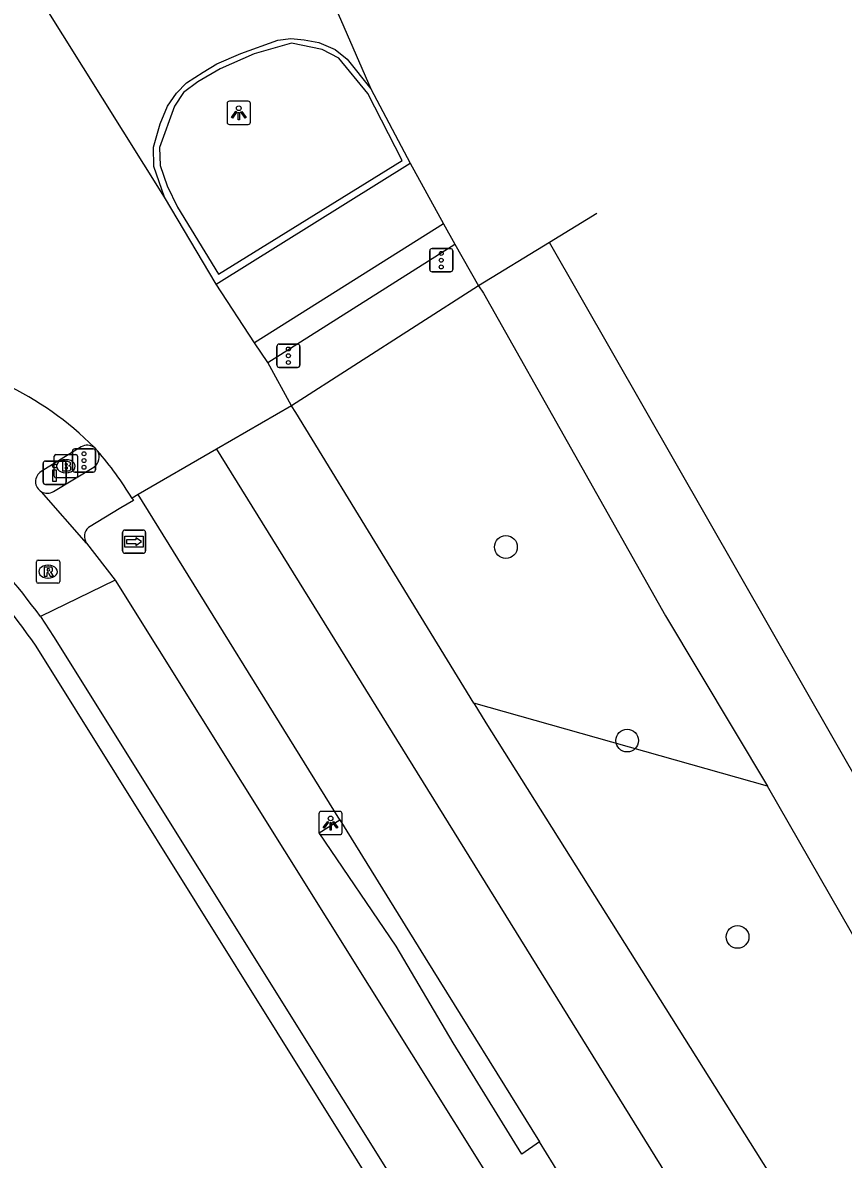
# Model space of a CAD drawing. Extents: x 156651 to 158072, y 387631 to 388990.
# Drawn here: x 157980.35 to 158015.6, y 388532.52 to 388581.35 of the extents above; entities that cross this region are included whole.
import ezdxf

# ---------------------------------------------------------------- set-up
doc = ezdxf.new("R2010")
doc.units = 0
for name, color, linetype in [('IMGEO_Berm_groen', 7, 'Continuous'), ('IMGEO_Berm_open', 7, 'Continuous'), ('IMGEO_Boom', 7, 'Continuous'), ('IMGEO_Brandkraan', 7, 'Continuous'), ('IMGEO_Drukknoppaal', 7, 'Continuous'), ('IMGEO_Fietspad_gesloten', 7, 'Continuous'), ('IMGEO_Fietspad_open', 7, 'Continuous'), ('IMGEO_Lichtpunt', 7, 'Continuous'), ('IMGEO_Rijbaan_regionaal_gesloten', 7, 'Continuous'), ('IMGEO_Rioolput', 7, 'Continuous'), ('IMGEO_Verkeerseiland_open', 7, 'Continuous'), ('IMGEO_Verkeersregelinstallatiepaal', 7, 'Continuous'), ('IMGEO_Voetpad_open', 7, 'Continuous'), ('IMGEO_Wegwijzer', 7, 'Continuous')]:
    doc.layers.add(name, color=color, linetype=linetype)

msp = doc.modelspace()

# ---------------------------------------------------------------- linework, layer by layer
at = {"layer": 'IMGEO_Berm_groen'}
msp.add_lwpolyline([(158012.344, 388548.558), (157999.726, 388552.122)], dxfattribs=at)
at = {"layer": 'IMGEO_Berm_open'}
msp.add_lwpolyline([(158002.545, 388533.269), (158001.792, 388532.747), (157998.843, 388537.53), (157996.392, 388541.677), (157993.077, 388546.553), (157993.966, 388547.104)], dxfattribs=at)
at = {"layer": 'IMGEO_Boom'}
for centre in [(158001.108, 388558.829), (158006.316, 388550.511), (158011.059, 388542.076)]:
    msp.add_circle(centre, 0.489, dxfattribs=at)
at = {"layer": 'IMGEO_Brandkraan'}
for p, q in [((157981.7, 388561.873), (157981.7, 388562.725)), ((157981.775, 388562.799), (157982.627, 388562.799)), ((157982.701, 388562.725), (157982.701, 388561.873)), ((157982.188, 388562.579), (157982.213, 388562.579)), ((157982.627, 388561.799), (157981.775, 388561.799)), ((157982.211, 388562.019), (157982.186, 388562.019))]:
    msp.add_line(p, q, dxfattribs=at)
for points in [[(157981.7, 388561.873), (157981.7, 388562.725)], [(157981.775, 388562.799), (157982.627, 388562.799)], [(157982.701, 388562.725), (157982.701, 388561.873)], [(157982.048, 388562.499), (157982.048, 388562.099), (157982.261, 388562.099)], [(157982.279, 388562.499), (157982.048, 388562.499)], [(157982.227, 388562.418), (157982.173, 388562.418), (157982.173, 388562.342)], [(157982.173, 388562.342), (157982.226, 388562.342)], [(157982.235, 388562.266), (157982.173, 388562.266), (157982.173, 388562.185)], [(157982.173, 388562.185), (157982.235, 388562.185)], [(157982.627, 388561.799), (157981.775, 388561.799)]]:
    msp.add_lwpolyline(points, dxfattribs=at)
for centre, radius, start, end in [((157981.777, 388562.723), 0.0765, 91.552, 178.448), ((157981.777, 388562.723), 0.0765, 91.552, 178.448), ((157982.625, 388562.723), 0.0765, 1.552, 88.448), ((157982.625, 388562.723), 0.0765, 1.552, 88.448), ((157982.228, 388562.38), 0.0379, 267.8285, 90.9355), ((157982.236, 388562.225), 0.0404, 269.8759, 90.5077), ((157982.283, 388562.354), 0.145, 59.4692, 91.5367), ((157982.308, 388562.401), 0.0922, 285.5137, 58.1501), ((157982.313, 388562.209), 0.105, 301.3115, 78.989), ((157981.777, 388561.875), 0.0765, 181.552, 268.448), ((157981.777, 388561.875), 0.0765, 181.552, 268.448), ((157982.267, 388562.35), 0.251, 268.6676, 293.5347), ((157982.625, 388561.875), 0.0765, 271.552, 358.448), ((157982.625, 388561.875), 0.0765, 271.552, 358.448)]:
    msp.add_arc(centre, radius, start, end, dxfattribs=at)
for centre, major_axis, ratio, start_param, end_param in [((157982.187, 388562.299), (-0.387, 0.002), 0.722429, 4.712389, 7.853982), ((157982.212, 388562.299), (-0.39, 0.002), 0.717154, 1.570796, 4.712389)]:
    msp.add_ellipse(centre, major_axis=major_axis, ratio=ratio, start_param=start_param, end_param=end_param, dxfattribs=at)
at = {"layer": 'IMGEO_Drukknoppaal'}
for p, q in [((157981.218, 388561.619), (157981.218, 388562.419)), ((157981.218, 388562.419), (157981.218, 388561.619)), ((157981.318, 388562.519), (157982.108, 388562.519)), ((157982.108, 388562.519), (157981.318, 388562.519)), ((157982.208, 388562.419), (157982.208, 388561.619)), ((157982.208, 388561.619), (157982.208, 388562.419)), ((157982.108, 388561.519), (157981.318, 388561.519)), ((157981.318, 388561.519), (157982.108, 388561.519))]:
    msp.add_line(p, q, dxfattribs=at)
msp.add_lwpolyline([(157981.788, 388562.144), (157981.788, 388561.644), (157981.638, 388561.644), (157981.638, 388562.144), (157981.788, 388562.144)], dxfattribs=at)
msp.add_circle((157981.713, 388562.309), 0.085, dxfattribs=at)
for centre, start, end in [((157981.318, 388562.419), 90, 180), ((157981.318, 388562.419), 90, 180), ((157982.108, 388562.419), 0, 90), ((157982.108, 388562.419), 360, 90), ((157981.318, 388561.619), 180, 270), ((157981.318, 388561.619), 180, 270), ((157982.108, 388561.619), 270, 0), ((157982.108, 388561.619), 270, 0)]:
    msp.add_arc(centre, 0.1, start, end, dxfattribs=at)
at = {"layer": 'IMGEO_Fietspad_gesloten'}
for points in [[(157984.323, 388557.397), (157981.106, 388555.846)], [(157984.323, 388557.397), (158018.945, 388502.054), (158022.14, 388496.912)], [(157981.106, 388555.846), (157981.664, 388554.989), (158019.082, 388495.141)]]:
    msp.add_lwpolyline(points, dxfattribs=at)
at = {"layer": 'IMGEO_Fietspad_open'}
for points in [[(157988.653, 388570.123), (157996.998, 388575.319)], [(157998.425, 388572.709), (157990.303, 388567.608)], [(157982.859, 388563.139), (157981.142, 388562.073)], [(157983.092, 388558.989), (157981.153, 388561.198)], [(157983.092, 388558.989), (157984.323, 388557.397)]]:
    msp.add_lwpolyline(points, dxfattribs=at)
for centre, radius, start, end in [((157983.111, 388562.664), 0.537, 56.4311, 117.9378), ((157981.4, 388561.639), 0.505, 120.7373, 240.7032), ((157953.976, 388535.857), 33.698, 36.3819, 44.8928)]:
    msp.add_arc(centre, radius, start, end, dxfattribs=at)
at = {"layer": 'IMGEO_Lichtpunt'}
for p, q in [((157989.13, 388577.884), (157989.13, 388577.077)), ((157989.13, 388577.884), (157989.13, 388577.077)), ((157990.032, 388577.979), (157989.224, 388577.979)), ((157990.032, 388577.979), (157989.224, 388577.979)), ((157990.126, 388577.077), (157990.126, 388577.884)), ((157990.126, 388577.077), (157990.126, 388577.884)), ((157989.224, 388576.983), (157990.032, 388576.983)), ((157989.224, 388576.983), (157990.032, 388576.983)), ((157993.074, 388547.371), (157993.074, 388546.564)), ((157993.074, 388547.371), (157993.074, 388546.564)), ((157993.976, 388547.466), (157993.168, 388547.466)), ((157993.976, 388547.466), (157993.168, 388547.466)), ((157994.07, 388546.564), (157994.07, 388547.371)), ((157994.07, 388546.564), (157994.07, 388547.371)), ((157993.168, 388546.47), (157993.976, 388546.47)), ((157993.168, 388546.47), (157993.976, 388546.47))]:
    msp.add_line(p, q, dxfattribs=at)
for points in [[(157989.504, 388577.548), (157989.543, 388577.52), (157989.355, 388577.258), (157989.317, 388577.285), (157989.504, 388577.548)], [(157989.606, 388577.5), (157989.653, 388577.5), (157989.653, 388577.178), (157989.606, 388577.178), (157989.606, 388577.5)], [(157989.716, 388577.52), (157989.754, 388577.547), (157989.941, 388577.285), (157989.902, 388577.257), (157989.716, 388577.52)], [(157993.448, 388547.035), (157993.487, 388547.007), (157993.299, 388546.745), (157993.261, 388546.772), (157993.448, 388547.035)], [(157993.66, 388547.007), (157993.698, 388547.034), (157993.885, 388546.772), (157993.846, 388546.744), (157993.66, 388547.007)], [(157993.55, 388546.987), (157993.597, 388546.987), (157993.597, 388546.665), (157993.55, 388546.665), (157993.55, 388546.987)]]:
    msp.add_lwpolyline(points, dxfattribs=at)
for centre in [(157989.629, 388577.682), (157993.573, 388547.169)]:
    msp.add_circle(centre, 0.0994, dxfattribs=at)
for centre, start, end in [((157989.224, 388577.884), 90, 180), ((157989.224, 388577.884), 90, 180), ((157990.032, 388577.884), 0, 90), ((157990.032, 388577.884), 0, 90), ((157989.224, 388577.077), 180, 270), ((157989.224, 388577.077), 180, 270), ((157990.032, 388577.077), 270, 0), ((157990.032, 388577.077), 270, 360), ((157993.168, 388547.371), 90, 180), ((157993.168, 388547.371), 90, 180), ((157993.976, 388547.371), 0, 90), ((157993.976, 388547.371), 0, 90), ((157993.168, 388546.564), 180, 270), ((157993.168, 388546.564), 180, 270), ((157993.976, 388546.564), 270, 0), ((157993.976, 388546.564), 270, 360)]:
    msp.add_arc(centre, 0.0946, start, end, dxfattribs=at)
at = {"layer": 'IMGEO_Rijbaan_regionaal_gesloten'}
for points in [[(157984.165, 388603.756), (157984.418, 388603.52), (157995.308, 388578.518)], [(157986.443, 388573.863), (157974.135, 388593.488), (157973.596, 388594.524)], [(157986.443, 388573.863), (157985.977, 388575.173), (157985.97, 388576.014), (157986.246, 388577.013), (157986.567, 388577.769), (157986.953, 388578.331), (157987.385, 388578.765), (157988.094, 388579.237), (157988.689, 388579.595), (157989.714, 388580.03), (157991.309, 388580.601), (157991.86, 388580.68), (157992.442, 388580.624), (157993.065, 388580.502), (157993.767, 388580.199), (157994.285, 388579.785), (157995.308, 388578.518)], [(157995.308, 388578.518), (157996.998, 388575.319)], [(157996.998, 388575.319), (157998.425, 388572.709)], [(157988.653, 388570.123), (157986.443, 388573.863)], [(158005.013, 388573.158), (158002.978, 388571.912)], [(157998.425, 388572.709), (157998.909, 388571.847)], [(157998.909, 388571.847), (157999.928, 388570.045)], [(158002.978, 388571.912), (157999.928, 388570.045)], [(158050.158, 388489.466), (158037.507, 388511.572), (158020.603, 388541.113), (158002.978, 388571.912)], [(157990.303, 388567.608), (157988.653, 388570.123)], [(157999.928, 388570.045), (158000.144, 388569.732), (158007.97, 388555.875), (158012.344, 388548.558)], [(157990.87, 388566.763), (157990.303, 388567.608)], [(157991.896, 388564.897), (157990.87, 388566.763)], [(157991.896, 388564.897), (157988.674, 388563.03)], [(157999.726, 388552.122), (157992.08, 388564.61), (157991.896, 388564.897)], [(157983.408, 388563.112), (157983.48, 388563.037), (157983.553, 388562.963)], [(157988.674, 388563.03), (157985.306, 388561.079)], [(157988.674, 388563.03), (158015.496, 388519.769), (158025.305, 388504.014), (158040.245, 388480.017)], [(157985.306, 388561.079), (157985.05, 388560.92)], [(157993.966, 388547.104), (157985.306, 388561.079)], [(157999.726, 388552.122), (158000.243, 388551.278), (158028.672, 388506.106), (158032.483, 388500), (158036.104, 388494.199), (158043.12, 388482.757)], [(158044.617, 388492.351), (158040.225, 388500), (158034.603, 388509.791), (158012.344, 388548.558)], [(157993.966, 388547.104), (157997.644, 388541.173), (158002.545, 388533.269)], [(158028.096, 388492.411), (158023.349, 388500), (158022.089, 388502.015), (158003.41, 388531.875), (158003.15, 388532.293), (158002.545, 388533.269)]]:
    msp.add_lwpolyline(points, dxfattribs=at)
for centre, radius, start, end in [((157973.895, 388553.719), 13.369, 44.6344, 64.9129), ((157971.764, 388552.754), 15.595, 31.5742, 40.8897)]:
    msp.add_arc(centre, radius, start, end, dxfattribs=at)
at = {"layer": 'IMGEO_Rioolput'}
for p, q in [((157981.008, 388558.269), (157981.86, 388558.269)), ((157980.933, 388557.343), (157980.933, 388558.195)), ((157981.421, 388558.049), (157981.446, 388558.049)), ((157981.934, 388558.195), (157981.934, 388557.343)), ((157981.444, 388557.489), (157981.419, 388557.489)), ((157981.86, 388557.269), (157981.008, 388557.269))]:
    msp.add_line(p, q, dxfattribs=at)
for points in [[(157981.008, 388558.269), (157981.86, 388558.269)], [(157980.933, 388557.343), (157980.933, 388558.195)], [(157981.522, 388557.967), (157981.27, 388557.969), (157981.27, 388557.569)], [(157981.448, 388557.888), (157981.394, 388557.888), (157981.394, 388557.807)], [(157981.394, 388557.807), (157981.446, 388557.807)], [(157981.934, 388558.195), (157981.934, 388557.343)], [(157981.27, 388557.569), (157981.394, 388557.569), (157981.394, 388557.731), (157981.405, 388557.731)], [(157981.452, 388557.702), (157981.523, 388557.569), (157981.663, 388557.569), (157981.598, 388557.695)], [(157981.86, 388557.269), (157981.008, 388557.269)]]:
    msp.add_lwpolyline(points, dxfattribs=at)
for centre, radius, start, end in [((157981.01, 388558.193), 0.0765, 91.552, 178.448), ((157981.01, 388558.193), 0.0765, 91.552, 178.448), ((157981.858, 388558.193), 0.0765, 1.552, 88.448), ((157981.858, 388558.193), 0.0765, 1.552, 88.448), ((157981.43, 388557.996), 0.19, 274.7715, 282.9687), ((157981.454, 388557.792), 0.0964, 77.0061, 93.1865), ((157981.468, 388557.849), 0.0378, 276.6634, 79.6772), ((157981.521, 388557.857), 0.109, 350.3612, 89.416), ((157981.519, 388557.857), 0.112, 277.5842, 350.9817), ((157981.01, 388557.345), 0.0765, 181.552, 268.448), ((157981.01, 388557.345), 0.0765, 181.552, 268.448), ((157981.404, 388557.678), 0.0533, 26.0293, 88.6989), ((157981.503, 388557.642), 0.108, 29.5134, 73.7905), ((157981.858, 388557.345), 0.0765, 271.552, 358.448), ((157981.858, 388557.345), 0.0765, 271.552, 358.448)]:
    msp.add_arc(centre, radius, start, end, dxfattribs=at)
for centre, major_axis, ratio, start_param, end_param in [((157981.42, 388557.769), (-0.387, 0.002), 0.722429, 4.712389, 7.853982), ((157981.445, 388557.769), (-0.39, 0.002), 0.717154, 1.570796, 4.712389)]:
    msp.add_ellipse(centre, major_axis=major_axis, ratio=ratio, start_param=start_param, end_param=end_param, dxfattribs=at)
at = {"layer": 'IMGEO_Verkeerseiland_open'}
msp.add_lwpolyline([(157988.763, 388570.553), (157996.644, 388575.432), (157995.173, 388578.315), (157993.924, 388579.825), (157993.208, 388580.198), (157991.89, 388580.475), (157990.293, 388580.022), (157988.828, 388579.373), (157987.867, 388578.82), (157987.247, 388578.355), (157986.873, 388577.774), (157986.217, 388575.996), (157986.256, 388575.221), (157986.546, 388574.351), (157986.999, 388573.426), (157988.763, 388570.553)], dxfattribs=at)
at = {"layer": 'IMGEO_Verkeersregelinstallatiepaal'}
for p, q in [((157997.832, 388570.752), (157997.832, 388571.552)), ((157997.832, 388571.552), (157997.832, 388570.752)), ((157997.932, 388571.652), (157998.722, 388571.652)), ((157998.722, 388571.652), (157997.932, 388571.652)), ((157998.822, 388571.552), (157998.822, 388570.752)), ((157998.822, 388570.752), (157998.822, 388571.552)), ((157998.722, 388570.652), (157997.932, 388570.652)), ((157997.932, 388570.652), (157998.722, 388570.652)), ((157991.365, 388567.546), (157992.155, 388567.546)), ((157992.155, 388567.546), (157991.365, 388567.546)), ((157991.265, 388566.646), (157991.265, 388567.446)), ((157991.265, 388567.446), (157991.265, 388566.646)), ((157992.255, 388567.446), (157992.255, 388566.646)), ((157992.255, 388566.646), (157992.255, 388567.446)), ((157992.155, 388566.546), (157991.365, 388566.546)), ((157991.365, 388566.546), (157992.155, 388566.546)), ((157982.483, 388562.144), (157982.483, 388562.944)), ((157982.483, 388562.944), (157982.483, 388562.144)), ((157982.583, 388563.044), (157983.373, 388563.044)), ((157983.373, 388563.044), (157982.583, 388563.044)), ((157983.473, 388562.944), (157983.473, 388562.144)), ((157983.473, 388562.144), (157983.473, 388562.944)), ((157983.373, 388562.044), (157982.583, 388562.044)), ((157982.583, 388562.044), (157983.373, 388562.044))]:
    msp.add_line(p, q, dxfattribs=at)
for centre in [(157998.327, 388571.442), (157998.327, 388571.152), (157998.327, 388570.862), (157991.76, 388567.336), (157991.76, 388567.046), (157991.76, 388566.756), (157982.978, 388562.834), (157982.978, 388562.544), (157982.978, 388562.254)]:
    msp.add_circle(centre, 0.085, dxfattribs=at)
for centre, start, end in [((157997.932, 388571.552), 90, 180), ((157997.932, 388571.552), 90, 180), ((157998.722, 388571.552), 0, 90), ((157998.722, 388571.552), 360, 90), ((157997.932, 388570.752), 180, 270), ((157997.932, 388570.752), 180, 270), ((157998.722, 388570.752), 270, 0), ((157998.722, 388570.752), 270, 0), ((157991.365, 388567.446), 90, 180), ((157991.365, 388567.446), 90, 180), ((157992.155, 388567.446), 0, 90), ((157992.155, 388567.446), 360, 90), ((157991.365, 388566.646), 180, 270), ((157991.365, 388566.646), 180, 270), ((157992.155, 388566.646), 270, 0), ((157992.155, 388566.646), 270, 0), ((157982.583, 388562.944), 90, 180), ((157982.583, 388562.944), 90, 180), ((157983.373, 388562.944), 0, 90), ((157983.373, 388562.944), 360, 90), ((157982.583, 388562.144), 180, 270), ((157982.583, 388562.144), 180, 270), ((157983.373, 388562.144), 270, 0), ((157983.373, 388562.144), 270, 0)]:
    msp.add_arc(centre, 0.1, start, end, dxfattribs=at)
at = {"layer": 'IMGEO_Voetpad_open'}
for points in [[(157990.87, 388566.763), (157998.909, 388571.847)], [(157999.928, 388570.045), (157991.896, 388564.897)], [(157981.664, 388561.216), (157983.406, 388562.266)], [(157985.05, 388560.92), (157985.075, 388560.876), (157985.1, 388560.833), (157984.557, 388560.507), (157983.17, 388559.673)], [(158015.435, 388499.288), (157980.926, 388554.569)]]:
    msp.add_lwpolyline(points, dxfattribs=at)
for centre, radius, start, end in [((157983.111, 388562.692), 0.519, 304.7265, 31.4547), ((157981.393, 388561.661), 0.521, 242.6276, 301.4072), ((157983.52, 388559.287), 0.521, 132.1525, 214.8362), ((157949.606, 388532.504), 38.312, 35.1641, 43.0489)]:
    msp.add_arc(centre, radius, start, end, dxfattribs=at)
at = {"layer": 'IMGEO_Wegwijzer'}
for p, q in [((157984.632, 388558.659), (157984.632, 388559.459)), ((157984.632, 388559.459), (157984.632, 388558.659)), ((157984.732, 388559.559), (157985.522, 388559.559)), ((157985.522, 388559.559), (157984.732, 388559.559)), ((157985.622, 388559.459), (157985.622, 388558.659)), ((157985.622, 388558.659), (157985.622, 388559.459)), ((157985.522, 388558.559), (157984.732, 388558.559)), ((157984.732, 388558.559), (157985.522, 388558.559))]:
    msp.add_line(p, q, dxfattribs=at)
for points in [[(157984.733, 388559.291), (157985.521, 388559.291), (157985.521, 388558.827), (157984.733, 388558.827), (157984.733, 388559.291)], [(157984.798, 388559.143), (157984.798, 388559.059), (157984.798, 388558.975), (157985.209, 388558.975), (157985.209, 388558.892), (157985.456, 388559.059), (157985.209, 388559.226), (157985.209, 388559.143), (157984.798, 388559.143)]]:
    msp.add_lwpolyline(points, dxfattribs=at)
for centre, start, end in [((157984.732, 388559.459), 90, 180), ((157984.732, 388559.459), 90, 180), ((157985.522, 388559.459), 0, 90), ((157985.522, 388559.459), 360, 90), ((157984.732, 388558.659), 180, 270), ((157984.732, 388558.659), 180, 270), ((157985.522, 388558.659), 270, 0), ((157985.522, 388558.659), 270, 0)]:
    msp.add_arc(centre, 0.1, start, end, dxfattribs=at)

doc.saveas('drawing.dxf')
